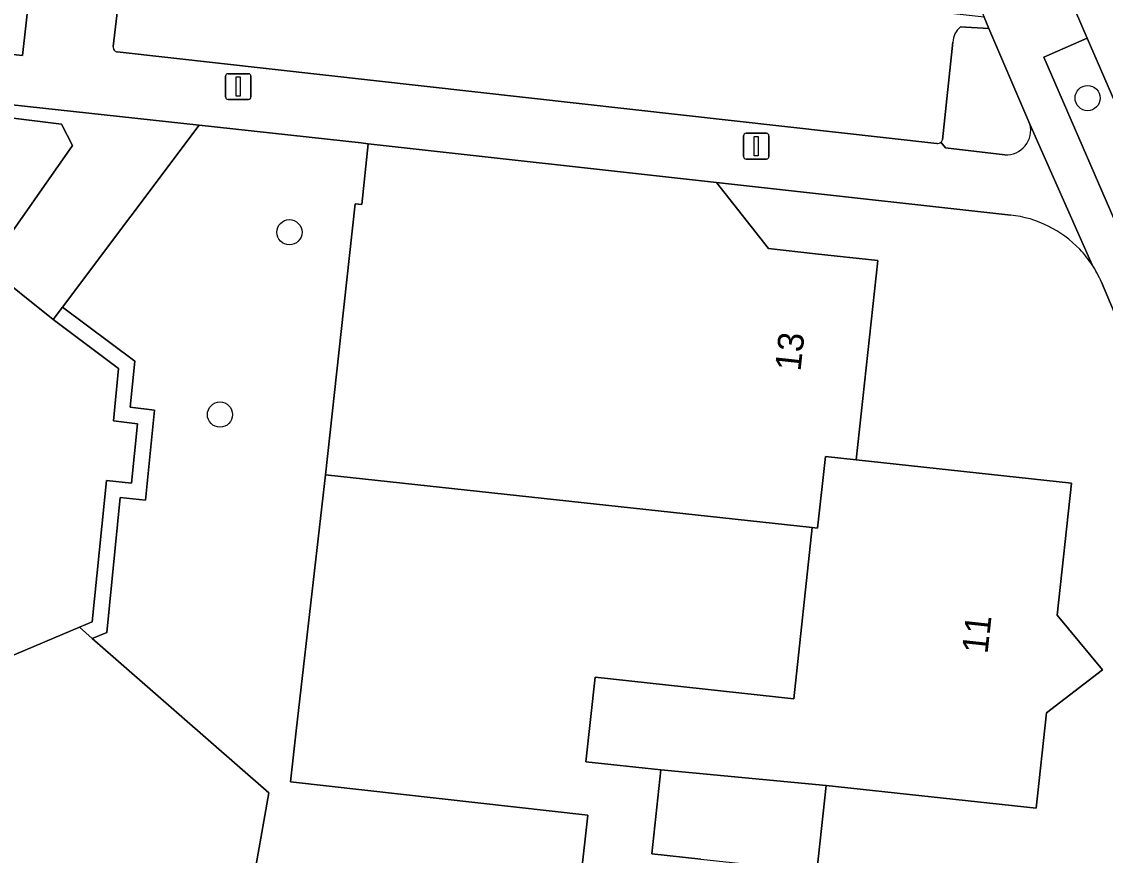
# Model space of a CAD drawing. Extents: x 162026 to 163502, y 387295 to 388169.
# Drawn here: x 162125.75 to 162167.84, y 387553.98 to 387586.38 of the extents above; entities that cross this region are included whole.
import ezdxf

# ---------------------------------------------------------------- set-up
doc = ezdxf.new("R2010")
doc.units = 0
for name, color, linetype in [('IMGEO_Boom', 7, 'Continuous'), ('IMGEO_Erf', 7, 'Continuous'), ('IMGEO_Groenvoorziening', 7, 'Continuous'), ('IMGEO_Haag', 7, 'Continuous'), ('IMGEO_Lichtmast', 7, 'Continuous'), ('IMGEO_Muur', 7, 'Continuous'), ('IMGEO_Pand', 7, 'Continuous'), ('IMGEO_Pand_nummerreeks', 7, 'Continuous'), ('IMGEO_Parkeervlak_open', 7, 'Continuous'), ('IMGEO_Rijbaan_lokaal_open', 7, 'Continuous'), ('IMGEO_Voetpad_open', 7, 'Continuous')]:
    doc.layers.add(name, color=color, linetype=linetype)

msp = doc.modelspace()

# ---------------------------------------------------------------- linework, layer by layer
at = {"layer": 'IMGEO_Boom'}
for centre in [(162167.154, 387583.412), (162136.153, 387578.199), (162133.456, 387571.113)]:
    msp.add_circle(centre, 0.489, dxfattribs=at)
at = {"layer": 'IMGEO_Erf'}
for points in [[(162164.168, 387578.864), (162154.603, 387579.927), (162152.744, 387580.134), (162154.761, 387577.565), (162156.591, 387577.366), (162159.006, 387577.104), (162158.166, 387569.359), (162166.522, 387568.453), (162165.965, 387563.314), (162167.738, 387561.199), (162165.554, 387559.524), (162165.152, 387555.815), (162157.001, 387556.699), (162156.638, 387553.352)], [(162192.733, 387518.666), (162181.749, 387542.942), (162167.692, 387576.257)], [(162152.135, 387553.84), (162150.231, 387554.047), (162150.584, 387557.304), (162147.666, 387557.621), (162148.023, 387560.904), (162155.739, 387560.067), (162156.46, 387566.719), (162137.559, 387568.769), (162136.415, 387558.827), (162136.193, 387556.837), (162147.742, 387555.548), (162145.724, 387537.461)]]:
    msp.add_lwpolyline(points, dxfattribs=at)
for centre, radius, start, end in [((162163.69, 387574.532), 4.358, 43.5724, 83.7087), ((162163.77, 387574.595), 4.257, 33.3247, 43.6925), ((162163.835, 387574.615), 4.192, 23.0673, 33.5948)]:
    msp.add_arc(centre, radius, start, end, dxfattribs=at)
at = {"layer": 'IMGEO_Groenvoorziening'}
for points in [[(162124.762, 387577.35), (162127.722, 387581.568), (162127.303, 387582.394), (162123.431, 387582.879), (162095.191, 387588.673), (162111.868, 387575.322), (162121.9, 387579.474)], [(162167.139, 387585.739), (162165.454, 387585.008), (162170.297, 387573.838), (162171.986, 387574.558)], [(162128.498, 387562.412), (162129.059, 387562.649), (162129.583, 387567.89), (162130.561, 387567.788), (162130.909, 387571.284), (162129.971, 387571.398), (162130.15, 387573.182), (162127.341, 387575.292), (162126.981, 387574.812), (162129.519, 387572.905), (162129.315, 387570.873), (162130.254, 387570.759), (162130.024, 387568.447), (162129.046, 387568.549), (162128.497, 387563.063), (162127.996, 387562.851)]]:
    msp.add_lwpolyline(points, close=True, dxfattribs=at)
for points in [[(162134.661, 387552.531), (162135.349, 387556.417), (162128.498, 387562.412), (162127.996, 387562.851), (162119.3, 387559.168), (162111.393, 387565.115), (162112.185, 387572.52), (162094.916, 387586.206), (162092.142, 387561.322), (162091.865, 387557.704), (162091.913, 387554.076), (162092.285, 387550.467)], [(162163.315, 387586.114), (162162.208, 387586.175)], [(162164.915, 387582.4), (162163.315, 387586.114)], [(162161.918, 387585.584), (162161.517, 387581.789)], [(162145.724, 387537.461), (162147.742, 387555.548), (162136.193, 387556.837), (162136.415, 387558.827), (162137.559, 387568.769), (162138.163, 387574.337), (162138.702, 387579.307), (162138.961, 387579.278), (162139.217, 387581.636), (162138.937, 387581.667), (162132.646, 387582.355), (162127.341, 387575.292), (162130.15, 387573.182), (162129.971, 387571.398), (162130.909, 387571.284), (162130.561, 387567.788), (162129.583, 387567.89), (162129.059, 387562.649), (162128.498, 387562.412), (162135.349, 387556.417), (162134.661, 387552.531)], [(162161.453, 387581.697), (162161.632, 387581.475), (162163.939, 387581.211)]]:
    msp.add_lwpolyline(points, dxfattribs=at)
for centre, radius, start, end in [((162162.736, 387585.549), 0.818, 130.1461, 177.5801), ((162163.987, 387582.166), 0.957, 267.0984, 14.1393), ((162161.309, 387581.865), 0.221, 310.5123, 339.8387)]:
    msp.add_arc(centre, radius, start, end, dxfattribs=at)
at = {"layer": 'IMGEO_Haag'}
msp.add_lwpolyline([(162128.498, 387562.412), (162129.059, 387562.649), (162129.583, 387567.89), (162130.561, 387567.788), (162130.909, 387571.284), (162129.971, 387571.398), (162130.15, 387573.182), (162127.341, 387575.292), (162126.981, 387574.812), (162129.519, 387572.905), (162129.315, 387570.873), (162130.254, 387570.759), (162130.024, 387568.447), (162129.046, 387568.549), (162128.497, 387563.063), (162127.996, 387562.851)], close=True, dxfattribs=at)
at = {"layer": 'IMGEO_Lichtmast'}
for p, q in [((162133.67, 387583.459), (162133.67, 387584.259)), ((162133.67, 387584.259), (162133.67, 387583.459)), ((162133.77, 387584.359), (162134.56, 387584.359)), ((162134.56, 387584.359), (162133.77, 387584.359)), ((162134.66, 387584.259), (162134.66, 387583.459)), ((162134.66, 387583.459), (162134.66, 387584.259)), ((162134.56, 387583.359), (162133.77, 387583.359)), ((162133.77, 387583.359), (162134.56, 387583.359)), ((162153.889, 387582.043), (162154.679, 387582.043)), ((162154.679, 387582.043), (162153.889, 387582.043)), ((162153.789, 387581.143), (162153.789, 387581.943)), ((162153.789, 387581.943), (162153.789, 387581.143)), ((162154.779, 387581.943), (162154.779, 387581.143)), ((162154.779, 387581.143), (162154.779, 387581.943)), ((162154.679, 387581.043), (162153.889, 387581.043)), ((162153.889, 387581.043), (162154.679, 387581.043))]:
    msp.add_line(p, q, dxfattribs=at)
for points in [[(162134.09, 387584.234), (162134.24, 387584.234), (162134.24, 387583.484), (162134.09, 387583.484), (162134.09, 387584.234)], [(162154.209, 387581.918), (162154.359, 387581.918), (162154.359, 387581.168), (162154.209, 387581.168), (162154.209, 387581.918)]]:
    msp.add_lwpolyline(points, dxfattribs=at)
for centre, start, end in [((162133.77, 387584.259), 90, 180), ((162133.77, 387584.259), 90, 180), ((162134.56, 387584.259), 0, 90), ((162134.56, 387584.259), 360, 90), ((162133.77, 387583.459), 180, 270), ((162133.77, 387583.459), 180, 270), ((162134.56, 387583.459), 270, 0), ((162134.56, 387583.459), 270, 0), ((162153.889, 387581.943), 90, 180), ((162153.889, 387581.943), 90, 180), ((162154.679, 387581.943), 0, 90), ((162154.679, 387581.943), 360, 90), ((162153.889, 387581.143), 180, 270), ((162153.889, 387581.143), 180, 270), ((162154.679, 387581.143), 270, 0), ((162154.679, 387581.143), 270, 0)]:
    msp.add_arc(centre, 0.1, start, end, dxfattribs=at)
at = {"layer": 'IMGEO_Muur'}
msp.add_lwpolyline([(162136.415, 387558.827), (162136.193, 387556.837), (162147.742, 387555.548), (162145.724, 387537.461), (162148.379, 387537.44)], dxfattribs=at)
at = {"layer": 'IMGEO_Pand'}
for points in [[(162118.931, 387629.977), (162122.236, 387659.482), (162113.472, 387660.469), (162111.268, 387660.718), (162109.18, 387660.953), (162108.876, 387658.111), (162104.764, 387619.607), (162116.563, 387618.274), (162112.88, 387586.426), (162123.67, 387585.284), (162125.78, 387585.061), (162126.404, 387590.612), (162128.782, 387611.786), (162128.826, 387612.17), (162129.395, 387617.136), (162130.438, 387617.029), (162130.453, 387617.083), (162133.726, 387616.701), (162134.024, 387619.328), (162135.312, 387619.221), (162135.695, 387622.577), (162118.325, 387624.563)], [(162139.217, 387581.636), (162138.961, 387579.278), (162138.702, 387579.307), (162138.163, 387574.337), (162137.559, 387568.769), (162156.46, 387566.719), (162156.669, 387566.696), (162156.97, 387569.489), (162158.166, 387569.359), (162159.006, 387577.104), (162156.591, 387577.366), (162154.761, 387577.565), (162152.744, 387580.134)], [(162150.584, 387557.304), (162157.001, 387556.699), (162165.152, 387555.815), (162165.554, 387559.524), (162167.738, 387561.199), (162165.965, 387563.314), (162166.522, 387568.453), (162158.166, 387569.359), (162156.97, 387569.489), (162156.669, 387566.696), (162156.46, 387566.719), (162155.739, 387560.067), (162148.023, 387560.904), (162147.666, 387557.621)], [(162157.001, 387556.699), (162150.584, 387557.304), (162150.231, 387554.047), (162152.135, 387553.84), (162156.638, 387553.352)]]:
    msp.add_lwpolyline(points, close=True, dxfattribs=at)
at = {"layer": 'IMGEO_Parkeervlak_open'}
for points in [[(162163.315, 387586.114), (162163.134, 387586.559), (162128.874, 387590.348)], [(162129.76, 387589.266), (162129.311, 387585.411)], [(162162.208, 387586.175), (162163.315, 387586.114)], [(162161.517, 387581.789), (162161.918, 387585.584)], [(162129.464, 387585.208), (162161.301, 387581.649)]]:
    msp.add_lwpolyline(points, dxfattribs=at)
for centre, radius, start, end in [((162162.736, 387585.549), 0.818, 130.1461, 177.5801), ((162129.489, 387585.386), 0.18, 171.9602, 262.0501), ((162161.319, 387581.857), 0.209, 265.086, 309.9652), ((162161.309, 387581.865), 0.221, 310.5123, 339.8387)]:
    msp.add_arc(centre, radius, start, end, dxfattribs=at)
at = {"layer": 'IMGEO_Rijbaan_lokaal_open'}
msp.add_lwpolyline([(162157.496, 387608.095), (162161.151, 387599.629), (162163.025, 387595.286), (162167.139, 387585.739), (162171.986, 387574.558), (162173.611, 387570.804), (162177.044, 387562.862), (162180.74, 387564.422), (162165.168, 387600.429), (162161.658, 387608.545)], dxfattribs=at)
at = {"layer": 'IMGEO_Voetpad_open'}
for points in [[(162179.11, 387558.145), (162177.391, 387557.416), (162171.912, 387570.09), (162173.611, 387570.804), (162171.986, 387574.558), (162170.297, 387573.838), (162165.454, 387585.008), (162167.139, 387585.739), (162163.025, 387595.286), (162161.041, 387594.389), (162159.155, 387598.767), (162161.151, 387599.629), (162157.496, 387608.095)], [(162155.209, 387603.988), (162155.456, 387603.438), (162159.648, 387593.779), (162159.956, 387593.918), (162163.134, 387586.559), (162163.315, 387586.114), (162164.915, 387582.4), (162167.327, 387576.934)], [(162128.874, 387590.348), (162126.404, 387590.612), (162125.78, 387585.061), (162123.67, 387585.284), (162123.471, 387583.358), (162132.646, 387582.355), (162138.937, 387581.667), (162139.217, 387581.636), (162152.744, 387580.134), (162154.603, 387579.927), (162164.168, 387578.864)], [(162129.311, 387585.411), (162129.76, 387589.266)], [(162161.301, 387581.649), (162129.464, 387585.208)], [(162167.327, 387576.934), (162164.915, 387582.4)], [(162163.939, 387581.211), (162161.632, 387581.475), (162161.453, 387581.697)], [(162167.692, 387576.257), (162181.749, 387542.942), (162192.733, 387518.666)]]:
    msp.add_lwpolyline(points, dxfattribs=at)
for points in [[(162126.981, 387574.812), (162127.341, 387575.292), (162132.646, 387582.355), (162123.471, 387583.358), (162123.431, 387582.879), (162127.303, 387582.394), (162127.722, 387581.568), (162124.762, 387577.35), (162124.417, 387576.858)], [(162129.046, 387568.549), (162130.024, 387568.447), (162130.254, 387570.759), (162129.315, 387570.873), (162129.519, 387572.905), (162126.981, 387574.812), (162124.417, 387576.858), (162121.815, 387578.79), (162112.403, 387574.895), (162112.185, 387572.52), (162111.393, 387565.115), (162119.3, 387559.168), (162127.996, 387562.851), (162128.497, 387563.063)]]:
    msp.add_lwpolyline(points, close=True, dxfattribs=at)
for centre, radius, start, end in [((162129.489, 387585.386), 0.18, 171.9602, 262.0501), ((162163.987, 387582.166), 0.957, 267.0984, 14.1393), ((162161.319, 387581.857), 0.209, 265.086, 309.9652), ((162163.69, 387574.532), 4.358, 43.5724, 83.7087), ((162163.77, 387574.595), 4.257, 33.3247, 43.6925), ((162163.835, 387574.615), 4.192, 23.0673, 33.5948)]:
    msp.add_arc(centre, radius, start, end, dxfattribs=at)

# ---------------------------------------------------------------- texts
at = {"layer": 'IMGEO_Pand_nummerreeks'}
for s, rotation, p in [('13', 83.8101, (162156.001, 387572.772)), ('11', 83.8131, (162163.264, 387561.789))]:
    msp.add_text(s, height=1, rotation=rotation, dxfattribs=at).set_placement(p)

doc.saveas('drawing.dxf')
